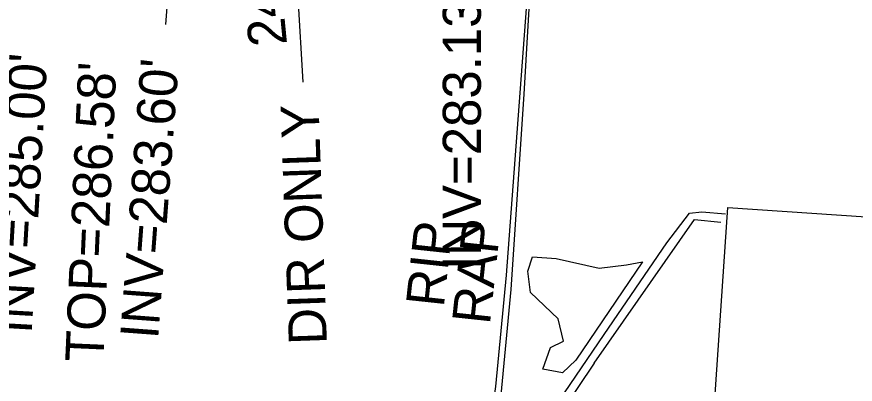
# Model space of a CAD drawing. Extents: x 2100323 to 2109811, y 740376 to 749755.
# Drawn here: x 2106029.6 to 2106117.7, y 741903.4 to 741942 of the extents above; entities that cross this region are included whole.
import ezdxf

# ---------------------------------------------------------------- set-up
doc = ezdxf.new("R2010")
doc.units = 0
for name, color, linetype in [('Exist Building', 7, 'Continuous'), ('Exist Other Culture Area Outline', 7, 'Continuous'), ('Exist Other Culture Area Outline Text', 7, 'Continuous'), ('Exist Other Culture Fence Line', 7, 'Continuous'), ('Exist Roads EOP Other', 7, 'Continuous'), ('Exist Structure Minor Drop Inlet Top Elevation', 7, 'Continuous'), ('Exist Structure Minor Pipes RCP 12 Inch Invert', 7, 'Continuous'), ('Exist Structure Minor Pipes RCP 24 Inch', 7, 'Continuous'), ('Exist Structure Minor Pipes RCP 24 Inch Invert', 7, 'Continuous'), ('Exist Structure Minor Pipes RCP 24 Inch Leader', 7, 'Continuous'), ('Exist Structure Minor Pipes RCP 24 Inch Text', 7, 'Continuous')]:
    doc.layers.add(name, color=color, linetype=linetype)

msp = doc.modelspace()

# ---------------------------------------------------------------- linework, layer by layer
at = {"layer": 'Exist Building'}
for points in [[(2106091.298, 741908.629), (2106097.872, 741918.242), (2106100.242, 741921.343), (2106101.565, 741921.494), (2106104.042, 741921.28)], [(2106066.838, 741804.404), (2106073.365, 741819.508), (2106081.22, 741837.809), (2106081.771, 741845.585), (2106085.962, 741900.724), (2106091.298, 741908.629)]]:
    msp.add_lwpolyline(points, dxfattribs=at)
msp.add_lwpolyline([(2106165.5, 741917.806), (2106158.679, 741817.33), (2106154.868, 741817.588), (2106154.084, 741806.032), (2106133.723, 741807.414), (2106134.496, 741818.805), (2106097.46, 741821.319), (2106104.293, 741921.962)], close=True, dxfattribs=at)
at = {"layer": 'Exist Other Culture Area Outline'}
msp.add_lwpolyline([(2106095.331, 741916.226), (2106088.314, 741905.929), (2106086.93, 741904.575), (2106084.857, 741904.973), (2106085.658, 741907.256), (2106087.03, 741907.898), (2106086.474, 741910.259), (2106083.569, 741913.031), (2106083.292, 741915.262), (2106083.768, 741916.769), (2106086.272, 741916.61), (2106090.79, 741915.582), (2106093.662, 741915.92), (2106095.331, 741916.226)], dxfattribs=at)
at = {"layer": 'Exist Other Culture Fence Line'}
for points in [[(2106081.541, 741913.333), (2106082.917, 741933.855), (2106084.195, 741956.023), (2106074.712, 741956.864), (2106020.948, 741962.596), (2106002.49, 741964.894), (2106001.245, 741956.981)], [(2106090.233, 741905.589), (2106100.799, 741920.685), (2106103.543, 741920.42)], [(2106086.016, 741900.764), (2106080.428, 741901.553), (2106081.541, 741913.333)], [(2106090.233, 741905.589), (2106086.816, 741900.506), (2106083.908, 741861.838), (2106081.941, 741838.329), (2106070.785, 741811.913), (2106064.669, 741796.873), (2106079.128, 741780.916), (2106073.222, 741709.225), (2106067.116, 741637.374), (2106100.887, 741634.659)]]:
    msp.add_lwpolyline(points, dxfattribs=at)
at = {"layer": 'Exist Roads EOP Other'}
for points in [[(2106081.031, 741914.845), (2106082.488, 741933.991), (2106083.747, 741950.788), (2106060.963, 741952.205), (2106054.029, 741950.424), (2106050.955, 741947.526), (2106049.529, 741947.094), (2106037.386, 741948.276), (2106014.726, 741951.018), (2106015.384, 741957.045), (2106010.221, 741957.207), (2106009.394, 741948.235), (2106007.183, 741928.611)], [(2106060.635, 741797.141), (2106064.613, 741812.97), (2106067.04, 741822.975), (2106071.347, 741844.427), (2106075.417, 741861.753), (2106076.924, 741881.191), (2106079.939, 741903.152), (2106081.031, 741914.845)]]:
    msp.add_lwpolyline(points, dxfattribs=at)
at = {"layer": 'Exist Structure Minor Pipes RCP 24 Inch'}
msp.add_line((2106057.697, 741968.157), (2106059.674, 741935.111), dxfattribs=at)
at = {"layer": 'Exist Structure Minor Pipes RCP 24 Inch Leader'}
msp.add_lwpolyline([(2106058.028, 741966.511), (2106045.683, 741947.15), (2106045.235, 741941.167)], dxfattribs=at)

# ---------------------------------------------------------------- texts
at = {"layer": 'Exist Other Culture Area Outline Text'}
for s, p in [('RAP', (2106079.296, 741909.572)), ('RIP', (2106074.454, 741911.39))]:
    msp.add_text(s, height=4, rotation=83.88645, dxfattribs=at).set_placement(p)
at = {"layer": 'Exist Structure Minor Drop Inlet Top Elevation'}
msp.add_text("TOP=286.58'", height=4, rotation=87.46251, dxfattribs=at).set_placement((2106038.708, 741905.653))
at = {"layer": 'Exist Structure Minor Pipes RCP 12 Inch Invert'}
msp.add_text("INV=285.00'", height=4, rotation=86.74842, dxfattribs=at).set_placement((2106031.191, 741908.64))
at = {"layer": 'Exist Structure Minor Pipes RCP 24 Inch Invert'}
for s, rotation, p in [("INV=283.13'", 90, (2106078.355, 741915.393)), ("INV=283.60'", 85.71729, (2106044.464, 741908.059)), ('DIR ONLY', 92.00569, (2106062.198, 741907.605))]:
    msp.add_text(s, height=4, rotation=rotation, dxfattribs=at).set_placement(p)
at = {"layer": 'Exist Structure Minor Pipes RCP 24 Inch Text'}
msp.add_text('24" RCP', height=4, rotation=95.53571, dxfattribs=at).set_placement((2106058.014, 741939.076))

doc.saveas('drawing.dxf')
